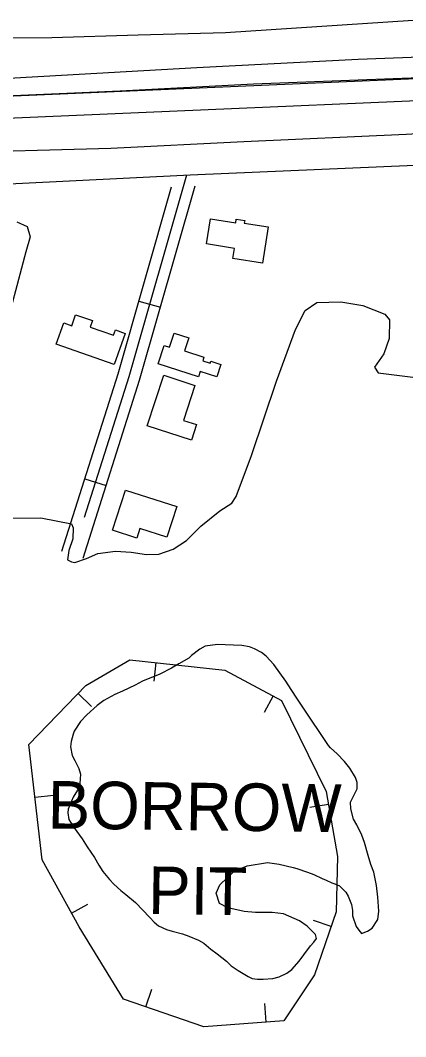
# Model space of a CAD drawing. Extents: x 3477039 to 3515015, y 546746 to 572297.
# Drawn here: x 3494431 to 3494949, y 561679 to 563045 of the extents above; entities that cross this region are included whole.
import ezdxf

# ---------------------------------------------------------------- set-up
doc = ezdxf.new("R2010")
doc.units = 0
for name, color, linetype in [('V-BLDG-OTLN', 7, 'Continuous'), ('V-BORW-IDEN', 7, 'Continuous'), ('V-BORW-LINE', 7, 'Continuous'), ('V-FLOD-BASE', 7, 'Continuous'), ('V-LEVE-TOET', 7, 'Continuous'), ('V-ROAD-CNTR', 7, 'Continuous'), ('V-SITE-VEGE', 7, 'Continuous'), ('V-SURV-LINE', 7, 'Continuous')]:
    doc.layers.add(name, color=color, linetype=linetype)

msp = doc.modelspace()

# ---------------------------------------------------------------- linework, layer by layer
at = {"layer": 'V-BLDG-OTLN'}
for points in [[(3494686.5, 562778.4), (3494720.3, 562772.9), (3494721.1, 562778.2), (3494732.4, 562776.3), (3494731.8, 562772.8), (3494764.1, 562767.6), (3494756.2, 562718.8), (3494716.4, 562725.3), (3494718.6, 562738.6), (3494681, 562744.8)], [(3494557.2, 562582.6), (3494479.1, 562610.1), (3494489.2, 562638.6), (3494500.1, 562634.8), (3494505.2, 562649.5), (3494527.8, 562641.6), (3494524.7, 562632.9), (3494556.1, 562621.9), (3494558.7, 562629.1), (3494571.9, 562624.5)], [(3494670.3, 562566), (3494616.1, 562583.4), (3494624.1, 562608.3), (3494631.5, 562605.9), (3494637.4, 562624.6), (3494657.1, 562618.3), (3494651.5, 562600.8), (3494677.5, 562592.5), (3494675.9, 562587.5), (3494686.1, 562584.2), (3494686.9, 562586.9), (3494700.2, 562582.6), (3494694.8, 562566), (3494672.5, 562573.1)], [(3494601.5, 562500), (3494623.6, 562568.1), (3494665.4, 562554.5), (3494650.2, 562507.4), (3494667.5, 562501.8), (3494660.7, 562480.8)], [(3494554.9, 562359.7), (3494572.2, 562413.8), (3494641, 562391.8), (3494627.8, 562350.6), (3494591.4, 562362.2), (3494587.3, 562349.3)]]:
    msp.add_lwpolyline(points, close=True, dxfattribs=at)
at = {"layer": 'V-BORW-LINE'}
for p, q in [((3494613.1, 562181.8), (3494610.3, 562156.9)), ((3494508.7, 562140.2), (3494526.7, 562122.9)), ((3494770.4, 562137), (3494758.5, 562114.9)), ((3494450.7, 562000.8), (3494475.5, 562003.7)), ((3494844.7, 561991.3), (3494820, 561987)), ((3494499.8, 561844.9), (3494521.7, 561856.9)), ((3494848.5, 561826.9), (3494824.9, 561835.1)), ((3494599.4, 561719.1), (3494607.6, 561742.7)), ((3494761.3, 561698.6), (3494759.4, 561723.5))]:
    msp.add_line(p, q, dxfattribs=at)
msp.add_lwpolyline([(3494578.1, 562185.6), (3494705.8, 562171.7), (3494781.8, 562130.8), (3494841.7, 562008.5), (3494856.9, 561921.3), (3494855.4, 561846.8), (3494826.2, 561762), (3494785, 561700.4), (3494677.4, 561692.2), (3494569.4, 561729.4), (3494509.8, 561826.6), (3494460.4, 561916.7), (3494442.6, 562071.7), (3494519.1, 562151), (3494578.1, 562185.6)], dxfattribs=at)
at = {"layer": 'V-FLOD-BASE'}
msp.add_lwpolyline([(3493763, 562937.8), (3493748.8, 562924.4), (3493748.8, 562915), (3493805.7, 562921.6), (3493844.5, 562926), (3493958.3, 562926.9), (3494101.5, 562930.6), (3494248.8, 562935.3), (3494380.3, 562942.6), (3494565.2, 562950.6), (3494744.2, 562959.8), (3494932, 562967.2), (3495077, 562972.6), (3495230.8, 562980.2), (3495398.1, 562986.6), (3495569.5, 562993.5), (3495730.9, 562998.8), (3495913.4, 563005), (3495952.1, 563004.7), (3495987.9, 562999.2), (3496072.2, 562978)], dxfattribs=at)
at = {"layer": 'V-LEVE-TOET'}
for points in [[(3495687.3, 563022.5), (3495495.7, 563014), (3495366.6, 563009.1), (3495134.2, 563002.1), (3494884.7, 562992.8), (3494668.1, 562981.5), (3494438.6, 562968.5), (3494223.7, 562956.1)], [(3494322.5, 562867.4), (3494552.6, 562873.3), (3494731, 562882.5), (3494949.4, 562892.1), (3495113.2, 562902), (3495289.3, 562911.8), (3495465.3, 562916.9), (3495609.7, 562922.9), (3495764.7, 562928.8), (3495909.1, 562936.5), (3495939.3, 562935.6), (3495982, 562925.8)]]:
    msp.add_lwpolyline(points, dxfattribs=at)
at = {"layer": 'V-ROAD-CNTR'}
for p, q in [((3494590.3, 562667.9), (3494619.1, 562659.7)), ((3494517.7, 562429.1), (3494546.3, 562420.1))]:
    msp.add_line(p, q, dxfattribs=at)
for points in [[(3494343.6, 562821.8), (3494659.2, 562837.7), (3494960.8, 562850.6), (3495266.7, 562866.1), (3495500.8, 562876.5), (3495620.7, 562881), (3495682.1, 562878.7), (3495733.3, 562869.5), (3495784.9, 562855.1), (3495836.7, 562830.8)], [(3494343.6, 562821.8), (3494659.2, 562837.7), (3494960.8, 562850.6), (3495266.7, 562866.1), (3495500.8, 562876.5), (3495620.7, 562881), (3495682.1, 562878.7), (3495733.3, 562869.5), (3495784.9, 562855.1), (3495836.7, 562830.8), (3495887.9, 562796.1), (3495994.9, 562699.2), (3496169.5, 562546.5), (3496324.8, 562410.1), (3496416.3, 562312.2), (3496470.9, 562245.2), (3496524.2, 562166.7), (3496592.4, 562048.9), (3496710.4, 561850.3), (3496849.5, 561594.8), (3496885, 561531.7)], [(3494654.1, 562837.2), (3494576.9, 562566), (3494516.9, 562376.9)], [(3494515.3, 562322.1), (3494591.2, 562561.7), (3494665.7, 562822.9)], [(3494486.8, 562331.7), (3494562.5, 562570.3), (3494634, 562821.4)]]:
    msp.add_lwpolyline(points, dxfattribs=at)
at = {"layer": 'V-SITE-VEGE'}
for p, q in [((3494426.1, 562774.2), (3494440.2, 562768.2)), ((3494440.2, 562768.2), (3494444.2, 562754.1)), ((3494444.2, 562754.1), (3494438.2, 562734.1)), ((3494438.2, 562734.1), (3494406.7, 562613.8)), ((3494813.4, 562655.4), (3494829.3, 562665.9)), ((3494829.3, 562665.9), (3494861.7, 562666.8)), ((3494861.7, 562666.8), (3494891.1, 562661.9)), ((3494891.1, 562661.9), (3494920.4, 562650.5)), ((3494800.8, 562629.6), (3494813.4, 562655.4)), ((3494920.4, 562650.5), (3494926.8, 562642.8)), ((3494926.8, 562642.8), (3494926.6, 562617.5)), ((3494775, 562560.4), (3494800.8, 562629.6)), ((3494926.6, 562617.5), (3494919.4, 562597)), ((3494919.4, 562597), (3494906.9, 562578.9)), ((3494906.9, 562578.9), (3494911.6, 562571.2)), ((3494911.6, 562571.2), (3494988.5, 562561.8)), ((3494741.4, 562460.1), (3494775, 562560.4)), ((3494720.9, 562405), (3494741.4, 562460.1)), ((3494715, 562396.2), (3494720.9, 562405)), ((3494673.6, 562365.4), (3494699, 562385.7)), ((3494699, 562385.7), (3494715, 562396.2)), ((3494403.7, 562376.2), (3494458.4, 562376.4)), ((3494458.4, 562376.4), (3494499.5, 562368.4)), ((3494499.5, 562368.4), (3494501.9, 562363.1)), ((3494501.9, 562363.1), (3494501.7, 562348.4)), ((3494654, 562346.1), (3494673.6, 562365.4)), ((3494501.7, 562348.4), (3494496.3, 562332.6)), ((3494636.3, 562334.5), (3494654, 562346.1)), ((3494496.3, 562332.6), (3494494.5, 562320.2)), ((3494535.1, 562328.7), (3494558.7, 562331.5)), ((3494558.7, 562331.5), (3494579.8, 562330.2)), ((3494616.9, 562327.6), (3494636.3, 562334.5)), ((3494494.5, 562320.2), (3494499.7, 562317.3)), ((3494499.7, 562317.3), (3494504.4, 562316.6)), ((3494504.4, 562316.6), (3494519.8, 562321.8)), ((3494519.8, 562321.8), (3494535.1, 562328.7)), ((3494579.8, 562330.2), (3494600.4, 562327.1)), ((3494600.4, 562327.1), (3494616.9, 562327.6)), ((3494671.9, 562199.9), (3494661, 562191.4)), ((3494679.3, 562203.9), (3494671.9, 562199.9)), ((3494696, 562206), (3494679.3, 562203.9)), ((3494706.1, 562205.9), (3494696, 562206)), ((3494728.3, 562204.7), (3494706.1, 562205.9)), ((3494738.7, 562203.1), (3494728.3, 562204.7)), ((3494745.3, 562200.5), (3494738.7, 562203.1)), ((3494755, 562195.6), (3494745.3, 562200.5)), ((3494761.2, 562190.7), (3494755, 562195.6)), ((3494643.9, 562180.1), (3494634.2, 562174.2)), ((3494657.3, 562187.8), (3494643.9, 562180.1)), ((3494661, 562191.4), (3494657.3, 562187.8)), ((3494771.5, 562179.1), (3494761.2, 562190.7)), ((3494618.2, 562166.5), (3494595.1, 562156.7)), ((3494634.2, 562174.2), (3494618.2, 562166.5)), ((3494787.7, 562157.1), (3494771.5, 562179.1)), ((3494595.1, 562156.7), (3494585.1, 562151.6)), ((3494790.6, 562151.9), (3494787.7, 562157.1)), ((3494557.9, 562139.1), (3494543.3, 562131.1)), ((3494568.3, 562143.5), (3494557.9, 562139.1)), ((3494585.1, 562151.6), (3494568.3, 562143.5)), ((3494801.6, 562135.5), (3494790.6, 562151.9)), ((3494543.3, 562131.1), (3494534, 562124.1)), ((3494810.4, 562122), (3494801.6, 562135.5)), ((3494534, 562124.1), (3494520.2, 562111.6)), ((3494844.9, 562070.6), (3494810.4, 562122)), ((3494511.6, 562102.8), (3494503.3, 562089.5)), ((3494520.2, 562111.6), (3494511.6, 562102.8)), ((3494501.8, 562085.8), (3494499.1, 562075.8)), ((3494503.3, 562089.5), (3494501.8, 562085.8)), ((3494499.1, 562075.8), (3494498.4, 562068.7)), ((3494498.4, 562068.7), (3494500.5, 562056.8)), ((3494847.5, 562067.2), (3494844.9, 562070.6)), ((3494851.9, 562063.1), (3494847.5, 562067.2)), ((3494856.7, 562059.4), (3494851.9, 562063.1)), ((3494866.3, 562048.9), (3494856.7, 562059.4)), ((3494500.5, 562056.8), (3494504.2, 562050.1)), ((3494504.2, 562050.1), (3494509.6, 562039.3)), ((3494873.6, 562039.9), (3494866.3, 562048.9)), ((3494509.6, 562039.3), (3494511.8, 562031.9)), ((3494511.8, 562031.9), (3494511, 562019.3)), ((3494881, 562027.6), (3494873.6, 562039.9)), ((3494511, 562019.3), (3494507.9, 562010.4)), ((3494883.5, 562020.9), (3494881, 562027.6)), ((3494883.4, 562012), (3494883.5, 562020.9)), ((3494507.9, 562010.4), (3494501.9, 562000.8)), ((3494874.4, 561994.3), (3494880.4, 562005.8)), ((3494880.4, 562005.8), (3494883.4, 562012)), ((3494501.9, 562000.8), (3494495.1, 561984.9)), ((3494874.7, 561985.4), (3494874.4, 561994.3)), ((3494495.1, 561984.9), (3494494.7, 561979.7)), ((3494494.7, 561979.7), (3494496.1, 561970.8)), ((3494878.3, 561971.6), (3494874.7, 561985.4)), ((3494496.1, 561970.8), (3494498.3, 561967.4)), ((3494498.3, 561967.4), (3494503.1, 561959.6)), ((3494883.1, 561963.8), (3494878.3, 561971.6)), ((3494889.7, 561950), (3494883.1, 561963.8)), ((3494503.1, 561959.6), (3494514.1, 561945)), ((3494893.3, 561940), (3494889.7, 561950)), ((3494514.1, 561945), (3494520.7, 561934.2)), ((3494520.7, 561934.2), (3494530.6, 561919.7)), ((3494898.4, 561922.5), (3494893.3, 561940)), ((3494902, 561910.6), (3494898.4, 561922.5)), ((3494530.6, 561919.7), (3494536.5, 561909.6)), ((3494536.5, 561909.6), (3494542, 561901.1)), ((3494718.2, 561901.6), (3494735.7, 561908.5)), ((3494735.7, 561908.5), (3494763.2, 561913.1)), ((3494763.2, 561913.1), (3494778.8, 561910.8)), ((3494778.8, 561910.8), (3494797.3, 561906.6)), ((3494905.6, 561900.2), (3494902, 561910.6)), ((3494542, 561901.1), (3494550.8, 561890.2)), ((3494698.8, 561883.2), (3494718.2, 561901.6)), ((3494797.3, 561906.6), (3494802.5, 561905)), ((3494802.5, 561905), (3494816.9, 561900.1)), ((3494816.9, 561900.1), (3494825.4, 561897.1)), ((3494825.4, 561897.1), (3494836.5, 561891.8)), ((3494909.2, 561882.4), (3494905.6, 561900.2)), ((3494550.8, 561890.2), (3494556.7, 561883.9)), ((3494556.7, 561883.9), (3494565.9, 561875.3)), ((3494693.9, 561871.7), (3494698.8, 561883.2)), ((3494836.5, 561891.8), (3494841.7, 561889.2)), ((3494841.7, 561889.2), (3494849.5, 561885.8)), ((3494849.5, 561885.8), (3494853.5, 561884.3)), ((3494853.5, 561884.3), (3494859.5, 561881.6)), ((3494859.5, 561881.6), (3494862.4, 561879)), ((3494911.3, 561866.4), (3494909.2, 561882.4)), ((3494565.9, 561875.3), (3494572.9, 561870)), ((3494572.9, 561870), (3494585.5, 561859.5)), ((3494698.6, 561858), (3494693.9, 561871.7)), ((3494862.4, 561879), (3494868.3, 561873.4)), ((3494868.3, 561873.4), (3494871.2, 561867.8)), ((3494871.2, 561867.8), (3494875.6, 561856.6)), ((3494912.6, 561847.5), (3494911.3, 561866.4)), ((3494585.5, 561859.5), (3494605, 561839)), ((3494709.7, 561852.3), (3494698.6, 561858)), ((3494731.6, 561847.3), (3494709.7, 561852.3)), ((3494875.6, 561856.6), (3494877, 561848.5)), ((3494605, 561839), (3494610.9, 561833)), ((3494746.8, 561846.1), (3494731.6, 561847.3)), ((3494769.4, 561845.9), (3494746.8, 561846.1)), ((3494784.6, 561844.3), (3494769.4, 561845.9)), ((3494806.1, 561834.5), (3494784.6, 561844.3)), ((3494877, 561848.5), (3494877.3, 561841.4)), ((3494877.3, 561841.4), (3494882.1, 561827.3)), ((3494911.1, 561836.7), (3494912.6, 561847.5)), ((3494610.9, 561833), (3494616.4, 561827.8)), ((3494616.4, 561827.8), (3494627.1, 561823.2)), ((3494816.4, 561827.4), (3494806.1, 561834.5)), ((3494827.4, 561816.2), (3494816.4, 561827.4)), ((3494882.1, 561827.3), (3494885.7, 561822)), ((3494897.2, 561820.9), (3494903.6, 561824.9)), ((3494903.6, 561824.9), (3494911.1, 561836.7)), ((3494627.1, 561823.2), (3494634.9, 561820.6)), ((3494634.9, 561820.6), (3494648.6, 561817.1)), ((3494648.6, 561817.1), (3494657.5, 561814.1)), ((3494657.5, 561814.1), (3494670.1, 561808.8)), ((3494828.9, 561811), (3494827.4, 561816.2)), ((3494885.7, 561822), (3494889.4, 561817.9)), ((3494889.4, 561817.9), (3494897.2, 561820.9)), ((3494670.1, 561808.8), (3494677.4, 561804.7)), ((3494677.4, 561804.7), (3494686.7, 561796.8)), ((3494812, 561788.8), (3494820.6, 561801)), ((3494820.6, 561801), (3494825.1, 561806.2)), ((3494825.1, 561806.2), (3494828.9, 561811)), ((3494686.7, 561796.8), (3494695.2, 561790.5)), ((3494695.2, 561790.5), (3494707.7, 561780.7)), ((3494805.6, 561780.7), (3494812, 561788.8)), ((3494707.7, 561780.7), (3494714.3, 561774.4)), ((3494714.3, 561774.4), (3494723.6, 561768)), ((3494795.5, 561769.3), (3494805.6, 561780.7)), ((3494723.6, 561768), (3494736.8, 561759.7)), ((3494736.8, 561759.7), (3494742.4, 561757.4)), ((3494742.4, 561757.4), (3494749.4, 561756.3)), ((3494757.2, 561756.2), (3494770.2, 561757.2)), ((3494770.2, 561757.2), (3494778.8, 561759.4)), ((3494778.8, 561759.4), (3494788.8, 561764.5)), ((3494788.8, 561764.5), (3494795.5, 561769.3)), ((3494749.4, 561756.3), (3494757.2, 561756.2))]:
    msp.add_line(p, q, dxfattribs=at)
msp.add_lwpolyline([(3495020.2, 563049), (3494706.6, 563028.4), (3494589.2, 563025.3), (3494473.4, 563022), (3494355.8, 563021.2), (3494235.2, 563014.4), (3494131, 563010.5), (3494100.4, 563006.6), (3494077.5, 563009.1), (3494038.1, 563014.1), (3493928.9, 563027.3), (3493808.9, 563034.7), (3493755.4, 563029.2), (3493721.3, 563027.7), (3493692.4, 563024.3), (3493640.6, 563011.2)], dxfattribs=at)
at = {"layer": 'V-SURV-LINE'}
for points in [[(3493765.8, 562915.6), (3495889.1, 563006.9)], [(3495890.4, 562976.9), (3493767.1, 562885.6)]]:
    msp.add_lwpolyline(points, dxfattribs=at)

# ---------------------------------------------------------------- texts
at = {"layer": 'V-BORW-IDEN'}
for s, p in [('BORROW ', (3494467.4, 561958.9)), ('PIT', (3494602.3, 561843.9))]:
    msp.add_text(s, height=64, rotation=359.2883, dxfattribs=at).set_placement(p)

doc.saveas('drawing.dxf')
